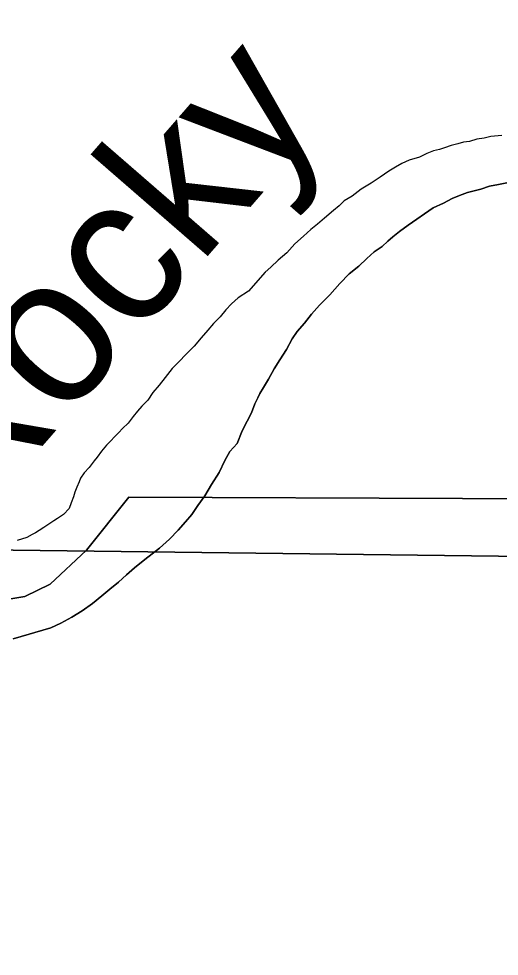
# Model space of a CAD drawing. Extents: x 2010165 to 2382125, y 1060529 to 1407316.
# Drawn here: x 2152111 to 2153416, y 1266407 to 1268955 of the extents above; entities that cross this region are included whole.
import ezdxf

# ---------------------------------------------------------------- set-up
doc = ezdxf.new("R2010")
doc.units = 0
for name, color, linetype in [('GM_X_Corporation', 7, 'Continuous'), ('GM_X_Major_River', 7, 'Continuous'), ('GM_X_Major_River_Text', 7, 'Continuous'), ('GM_X_Section', 7, 'Continuous')]:
    doc.layers.add(name, color=color, linetype=linetype)

msp = doc.modelspace()

# ---------------------------------------------------------------- linework, layer by layer
at = {"layer": 'GM_X_Corporation'}
for points in [[(2153854.3, 1266275), (2153913.2, 1266434.5), (2153979.4, 1266636.4), (2154011.1, 1266755.3), (2154029, 1266867.9), (2154021.8, 1267030.2), (2154021.3, 1267160.5), (2154035.5, 1267257), (2154057.8, 1267343.6), (2154105.9, 1267446.9), (2154166, 1267544.3), (2154222.1, 1267647.7), (2152410, 1267655.4), (2152294.7, 1267510.7), (2152196.3, 1267418.5), (2152126.9, 1267385), (2152055.1, 1267373.6)], [(2152055.1, 1267373.6), (2152126.9, 1267385), (2152196.3, 1267418.5), (2152294.7, 1267510.7), (2152410, 1267655.4), (2154222.1, 1267647.7), (2154166, 1267544.3), (2154105.9, 1267446.9), (2154057.8, 1267343.6), (2154035.5, 1267257), (2154021.3, 1267160.5), (2154021.8, 1267030.2), (2154029, 1266867.9), (2154011.1, 1266755.3), (2153979.4, 1266636.4), (2153913.2, 1266434.5), (2153854.3, 1266275)]]:
    msp.add_lwpolyline(points, dxfattribs=at)
at = {"layer": 'GM_X_Major_River'}
for points in [[(2153423.1, 1268637.7), (2153393, 1268635.1), (2153375, 1268630.8), (2153355, 1268628.4), (2153335.1, 1268622), (2153319, 1268619.6), (2153303.1, 1268615.3), (2153285.1, 1268611), (2153267.2, 1268604.6), (2153253.2, 1268600.3), (2153237.2, 1268596), (2153219.3, 1268589.6), (2153199.4, 1268579.2), (2153171.5, 1268570.7), (2153151.5, 1268562.2), (2153133.7, 1268551.9), (2153115.8, 1268541.5), (2153092, 1268525), (2153068.3, 1268508.5), (2153040.5, 1268491.9), (2153016.7, 1268473.4), (2152994.9, 1268460.9), (2152981.1, 1268446.6), (2152965.3, 1268434.3), (2152941.6, 1268413.8), (2152921.8, 1268397.3), (2152904, 1268382.9), (2152884.3, 1268364.5), (2152860.6, 1268344), (2152839, 1268319.5), (2152815.3, 1268298.9), (2152795.5, 1268280.5), (2152779.8, 1268266.2), (2152734.5, 1268215.1), (2152706.8, 1268196.5), (2152689, 1268180.1), (2152673.3, 1268163.8), (2152657.6, 1268145.4), (2152639.8, 1268127), (2152624.1, 1268108.7), (2152606.5, 1268088.3), (2152586.8, 1268065.8), (2152565.1, 1268043.3), (2152545.4, 1268022.9), (2152527.7, 1268004.5), (2152508.1, 1267980), (2152492.4, 1267959.7), (2152474.8, 1267939.2), (2152461.1, 1267918.9), (2152445.3, 1267902.6), (2152433.6, 1267888.3), (2152421.8, 1267874), (2152408.1, 1267855.7), (2152392.3, 1267841.3), (2152382.4, 1267831.1), (2152372.6, 1267820.9), (2152358.8, 1267806.6), (2152349, 1267796.4), (2152335.2, 1267780.1), (2152323.5, 1267763.8), (2152315.6, 1267753.6), (2152301.9, 1267735.3), (2152288.2, 1267720.9), (2152278.4, 1267706.7), (2152274.6, 1267696.6), (2152268.8, 1267682.5), (2152263, 1267668.3), (2152259.2, 1267656.2), (2152253.5, 1267640), (2152247.8, 1267623.9), (2152232.1, 1267607.5), (2152216.2, 1267597.2), (2152206.3, 1267591)], [(2153423.1, 1268637.7), (2153393, 1268635.1), (2153375, 1268630.8), (2153355, 1268628.4), (2153335.1, 1268622), (2153319, 1268619.6), (2153303.1, 1268615.3), (2153285.1, 1268611), (2153267.2, 1268604.6), (2153253.2, 1268600.3), (2153237.2, 1268596), (2153219.3, 1268589.6), (2153199.4, 1268579.2), (2153171.5, 1268570.7), (2153151.5, 1268562.2), (2153133.7, 1268551.9), (2153115.8, 1268541.5), (2153092, 1268525), (2153068.3, 1268508.5), (2153040.5, 1268491.9), (2153016.7, 1268473.4), (2152994.9, 1268460.9), (2152981.1, 1268446.6), (2152965.3, 1268434.3), (2152941.6, 1268413.8), (2152921.8, 1268397.3), (2152904, 1268382.9), (2152884.3, 1268364.5), (2152860.6, 1268344), (2152839, 1268319.5), (2152815.3, 1268298.9), (2152795.5, 1268280.5), (2152779.8, 1268266.2), (2152734.5, 1268215.1), (2152706.8, 1268196.5), (2152689, 1268180.1), (2152673.3, 1268163.8), (2152657.6, 1268145.4), (2152639.8, 1268127), (2152624.1, 1268108.7), (2152606.5, 1268088.3), (2152586.8, 1268065.8), (2152565.1, 1268043.3), (2152545.4, 1268022.9), (2152527.7, 1268004.5), (2152508.1, 1267980), (2152492.4, 1267959.7), (2152474.8, 1267939.2), (2152461.1, 1267918.9), (2152445.3, 1267902.6), (2152433.6, 1267888.3), (2152421.8, 1267874), (2152408.1, 1267855.7), (2152392.3, 1267841.3), (2152382.4, 1267831.1), (2152372.6, 1267820.9), (2152358.8, 1267806.6), (2152349, 1267796.4), (2152335.2, 1267780.1), (2152323.5, 1267763.8), (2152315.6, 1267753.6), (2152301.9, 1267735.3), (2152288.2, 1267720.9), (2152278.4, 1267706.7), (2152274.6, 1267696.6), (2152268.8, 1267682.5), (2152263, 1267668.3), (2152259.2, 1267656.2), (2152253.5, 1267640), (2152247.8, 1267623.9), (2152232.1, 1267607.5), (2152216.2, 1267597.2), (2152206.3, 1267591)], [(2153445.5, 1268511.7), (2153413.5, 1268505.1), (2153389.5, 1268500.6), (2153365.6, 1268492.1), (2153329.6, 1268483.4), (2153307.7, 1268474.9), (2153287.8, 1268466.5), (2153263.9, 1268454), (2153236.1, 1268441.5), (2153168.7, 1268394), (2153144.9, 1268377.5), (2153127.1, 1268363.1), (2153113.3, 1268350.8), (2153097.5, 1268336.5), (2153075.7, 1268322), (2153056, 1268303.6), (2153034.3, 1268283.1), (2153008.6, 1268262.5), (2152983, 1268235.9), (2152955.5, 1268205.3), (2152927.9, 1268176.7), (2152906.3, 1268152.2), (2152886.7, 1268127.7), (2152867, 1268105.3), (2152853.4, 1268085), (2152837.8, 1268056.6), (2152820.3, 1268028.1), (2152804.7, 1268003.8), (2152789.2, 1267975.4), (2152775.5, 1267953), (2152765.8, 1267936.8), (2152760, 1267924.6), (2152752.3, 1267908.4), (2152742.7, 1267884.2), (2152731.1, 1267861.9), (2152717.5, 1267835.5), (2152704.1, 1267801.2), (2152684.4, 1267778.7), (2152670.8, 1267754.4), (2152655.4, 1267722), (2152633.9, 1267689.4), (2152616.4, 1267659), (2152596.8, 1267632.6), (2152581.2, 1267608.2), (2152563.5, 1267587.8), (2152543.9, 1267565.3), (2152520.3, 1267540.8), (2152492.6, 1267516.2), (2152453.1, 1267485.3), (2152425.4, 1267462.7), (2152403.7, 1267444.2), (2152382, 1267423.8), (2152358.2, 1267405.2), (2152336.5, 1267386.8), (2152310.8, 1267366.2), (2152283.1, 1267345.6), (2152255.3, 1267329), (2152225.5, 1267312.4), (2152197.6, 1267299.8), (2152095.8, 1267269.8)], [(2152095.8, 1267269.8), (2152197.6, 1267299.8), (2152225.5, 1267312.4), (2152255.3, 1267329), (2152283.1, 1267345.6), (2152310.8, 1267366.2), (2152336.5, 1267386.8), (2152358.2, 1267405.2), (2152382, 1267423.8), (2152403.7, 1267444.2), (2152425.4, 1267462.7), (2152453.1, 1267485.3), (2152492.6, 1267516.2), (2152520.3, 1267540.8), (2152543.9, 1267565.3), (2152563.5, 1267587.8), (2152581.2, 1267608.2), (2152596.8, 1267632.6), (2152616.4, 1267659), (2152633.9, 1267689.4), (2152655.4, 1267722), (2152670.8, 1267754.4), (2152684.4, 1267778.7), (2152704.1, 1267801.2), (2152717.5, 1267835.5), (2152731.1, 1267861.9), (2152742.7, 1267884.2), (2152752.3, 1267908.4), (2152760, 1267924.6), (2152765.8, 1267936.8), (2152775.5, 1267953), (2152789.2, 1267975.4), (2152804.7, 1268003.8), (2152820.3, 1268028.1), (2152837.8, 1268056.6), (2152853.4, 1268085), (2152867, 1268105.3), (2152886.7, 1268127.7), (2152906.3, 1268152.2), (2152927.9, 1268176.7), (2152955.5, 1268205.3), (2152983, 1268235.9), (2153008.6, 1268262.5), (2153034.3, 1268283.1), (2153056, 1268303.6), (2153075.7, 1268322), (2153097.5, 1268336.5), (2153113.3, 1268350.8), (2153127.1, 1268363.1), (2153144.9, 1268377.5), (2153168.7, 1268394), (2153236.1, 1268441.5), (2153263.9, 1268454), (2153287.8, 1268466.5), (2153307.7, 1268474.9), (2153329.6, 1268483.4), (2153365.6, 1268492.1), (2153389.5, 1268500.6), (2153413.5, 1268505.1), (2153445.5, 1268511.7)], [(2152206.3, 1267591), (2152178.5, 1267572.4), (2152166.6, 1267564.1), (2152156.7, 1267557.9), (2152146.8, 1267553.7), (2152132.9, 1267545.4), (2152106.9, 1267536.9)], [(2152206.3, 1267591), (2152178.5, 1267572.4), (2152166.6, 1267564.1), (2152156.7, 1267557.9), (2152146.8, 1267553.7), (2152132.9, 1267545.4), (2152106.9, 1267536.9)]]:
    msp.add_lwpolyline(points, dxfattribs=at)
at = {"layer": 'GM_X_Section'}
for points in [[(2151655.6, 1267516.1), (2151689.6, 1271777.5), (2157458.5, 1272907.1), (2157439.6, 1267444.9)], [(2151655.6, 1267516.1), (2157439.6, 1267444.9), (2157392.7, 1262142.2), (2151603.4, 1262163.9)]]:
    msp.add_lwpolyline(points, close=True, dxfattribs=at)

# ---------------------------------------------------------------- texts
at = {"layer": 'GM_X_Major_River_Text'}
msp.add_text('Rocky', height=400.24, rotation=49.0025, dxfattribs=at).set_placement((2151976, 1267564.7))

doc.saveas('drawing.dxf')
